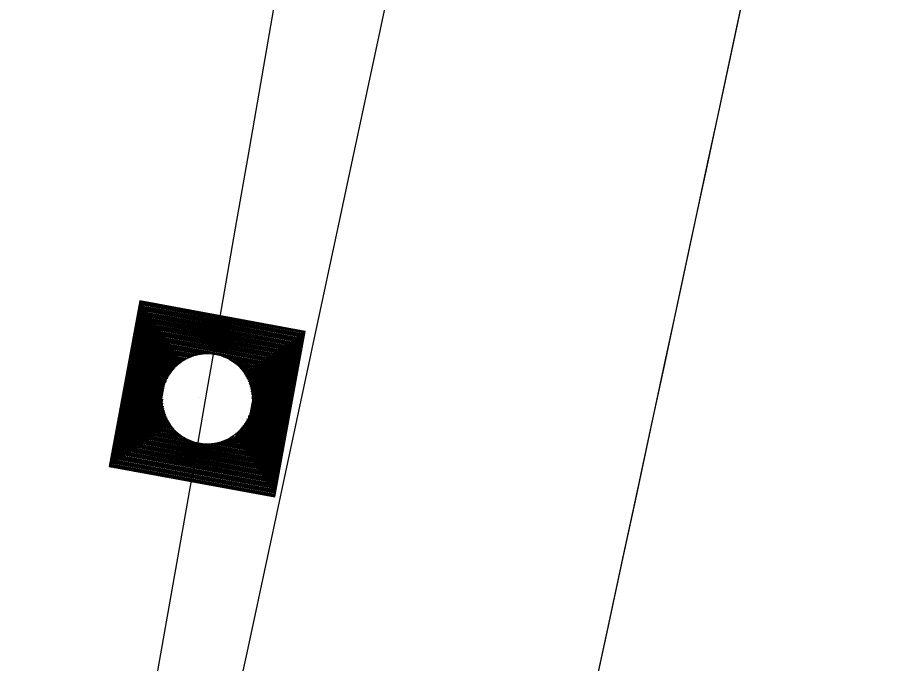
# Model space of a CAD drawing. Extents: x 14104283 to 14120882, y 8635219 to 8671666.
# Drawn here: x 14107866.18 to 14107901.18, y 8639443.87 to 8639469.74 of the extents above; entities that cross this region are included whole.
import ezdxf

# ---------------------------------------------------------------- set-up
doc = ezdxf.new("R2010")
doc.units = 0
for name, color, linetype in [('dsnCellElements', 7, 'Continuous'), ('dsnNonPlotable', 7, 'Continuous'), ('dsnPaintPlaceBrokenLineWhite', 7, 'Continuous'), ('dsnPaintPlaceEdgeLineLeftYellow', 7, 'Continuous'), ('dsnPaintPlaceEdgeLineRightWhite', 7, 'Continuous'), ('dsnPaintRemoveDoubleCenterLineYellow', 7, 'Continuous'), ('dsnShadingPaved', 7, 'Continuous'), ('dsnStdLabel', 7, 'Continuous'), ('dsnStgShadingPrevPav', 7, 'Continuous')]:
    doc.layers.add(name, color=color, linetype=linetype)

msp = doc.modelspace()

# ---------------------------------------------------------------- linework, layer by layer
at = {"layer": 'dsnCellElements'}
msp.add_circle((14107873.784, 8639454.465), 1.815, dxfattribs=at)
at = {"layer": 'dsnNonPlotable'}
msp.add_line((14107873.457, 8639454.535), (14107873.457, 8639454.531), dxfattribs=at)
at = {"layer": 'dsnPaintPlaceBrokenLineWhite'}
msp.add_arc((14101471.577, 8640578.084), 6500, 347.6102117, 351.3259889, dxfattribs=at)
at = {"layer": 'dsnPaintPlaceEdgeLineLeftYellow'}
msp.add_arc((14088910.944, 8643520.525), 19430.018, 347.6454697, 348.764283, dxfattribs=at)
at = {"layer": 'dsnPaintPlaceEdgeLineRightWhite'}
msp.add_arc((14101471.577, 8640578.084), 6488, 347.6102117, 351.3259889, dxfattribs=at)
at = {"layer": 'dsnPaintRemoveDoubleCenterLineYellow'}
msp.add_arc((14089669.259, 8643291.433), 18640.114, 347.5462626, 348.776036, dxfattribs=at)
at = {"layer": 'dsnShadingPaved'}
for centre, radius, start, end in [((14089678.7, 8643364.108), 18628, 347.714933, 348.7760361), ((14089678.7, 8643364.108), 18640, 347.714933, 348.7760361), ((14088910.944, 8643520.525), 19430.018, 347.6454697, 348.764283), ((14101471.577, 8640578.084), 6488, 347.6102117, 351.3259889), ((14101471.577, 8640578.084), 6500, 347.6102117, 351.3259889)]:
    msp.add_arc(centre, radius, start, end, dxfattribs=at)
at = {"layer": 'dsnStdLabel'}
for points in [[(14107876.486, 8639450.54), (14107877.708, 8639457.167), (14107871.082, 8639458.389), (14107869.859, 8639451.763), (14107876.486, 8639450.54)], [(14107876.482, 8639450.541), (14107877.704, 8639457.164), (14107871.085, 8639458.385), (14107869.864, 8639451.766), (14107876.486, 8639450.544)], [(14107876.478, 8639450.542), (14107877.7, 8639457.161), (14107871.088, 8639458.381), (14107869.868, 8639451.769), (14107876.487, 8639450.547)], [(14107876.47, 8639450.698), (14107877.658, 8639457.132), (14107871.117, 8639458.339), (14107869.91, 8639451.798), (14107876.494, 8639450.583)], [(14107876.441, 8639450.74), (14107877.615, 8639457.103), (14107871.146, 8639458.296), (14107869.952, 8639451.827), (14107876.5, 8639450.619)], [(14107876.412, 8639450.783), (14107877.573, 8639457.073), (14107871.175, 8639458.254), (14107869.995, 8639451.856), (14107876.507, 8639450.655)], [(14107876.383, 8639450.825), (14107877.531, 8639457.044), (14107871.204, 8639458.212), (14107870.037, 8639451.885), (14107876.47, 8639450.698)], [(14107876.354, 8639450.867), (14107877.488, 8639457.015), (14107871.233, 8639458.169), (14107870.079, 8639451.914), (14107876.441, 8639450.74)], [(14107876.325, 8639450.91), (14107877.446, 8639456.986), (14107871.262, 8639458.127), (14107870.121, 8639451.943), (14107876.412, 8639450.783)], [(14107876.296, 8639450.952), (14107877.404, 8639456.957), (14107871.292, 8639458.085), (14107870.164, 8639451.973), (14107876.383, 8639450.825)], [(14107876.267, 8639450.994), (14107877.362, 8639456.928), (14107871.321, 8639458.043), (14107870.206, 8639452.002), (14107876.354, 8639450.867)], [(14107876.238, 8639451.036), (14107877.319, 8639456.899), (14107871.35, 8639458), (14107870.248, 8639452.031), (14107876.325, 8639450.91)], [(14107876.208, 8639451.079), (14107877.277, 8639456.87), (14107871.379, 8639457.958), (14107870.291, 8639452.06), (14107876.296, 8639450.952)], [(14107876.179, 8639451.121), (14107877.235, 8639456.841), (14107871.408, 8639457.916), (14107870.333, 8639452.089), (14107876.267, 8639450.994)], [(14107876.15, 8639451.163), (14107877.192, 8639456.811), (14107871.437, 8639457.873), (14107870.375, 8639452.118), (14107876.238, 8639451.036)], [(14107876.121, 8639451.206), (14107877.15, 8639456.782), (14107871.466, 8639457.831), (14107870.417, 8639452.147), (14107876.208, 8639451.079)], [(14107876.092, 8639451.248), (14107877.108, 8639456.753), (14107871.495, 8639457.789), (14107870.46, 8639452.176), (14107876.179, 8639451.121)], [(14107876.063, 8639451.29), (14107877.066, 8639456.724), (14107871.524, 8639457.747), (14107870.502, 8639452.205), (14107876.15, 8639451.163)], [(14107876.034, 8639451.332), (14107877.023, 8639456.695), (14107871.554, 8639457.704), (14107870.544, 8639452.235), (14107876.121, 8639451.206)], [(14107876.005, 8639451.375), (14107876.981, 8639456.666), (14107871.583, 8639457.662), (14107870.587, 8639452.264), (14107876.092, 8639451.248)], [(14107875.976, 8639451.417), (14107876.939, 8639456.637), (14107871.612, 8639457.62), (14107870.629, 8639452.293), (14107876.063, 8639451.29)], [(14107875.946, 8639451.459), (14107876.896, 8639456.608), (14107871.641, 8639457.577), (14107870.671, 8639452.322), (14107876.034, 8639451.332)], [(14107875.917, 8639451.502), (14107876.854, 8639456.579), (14107871.67, 8639457.535), (14107870.713, 8639452.351), (14107876.005, 8639451.375)], [(14107875.888, 8639451.544), (14107876.812, 8639456.549), (14107871.699, 8639457.493), (14107870.756, 8639452.38), (14107875.976, 8639451.417)], [(14107875.859, 8639451.586), (14107876.77, 8639456.52), (14107871.728, 8639457.451), (14107870.798, 8639452.409), (14107875.946, 8639451.459)], [(14107875.83, 8639451.628), (14107876.727, 8639456.491), (14107871.757, 8639457.408), (14107870.84, 8639452.438), (14107875.917, 8639451.502)], [(14107875.801, 8639451.671), (14107876.685, 8639456.462), (14107871.786, 8639457.366), (14107870.883, 8639452.467), (14107875.888, 8639451.544)], [(14107875.772, 8639451.713), (14107876.643, 8639456.433), (14107871.816, 8639457.324), (14107870.925, 8639452.497), (14107875.859, 8639451.586)], [(14107875.743, 8639451.755), (14107876.6, 8639456.404), (14107871.845, 8639457.281), (14107870.967, 8639452.526), (14107875.83, 8639451.628)], [(14107875.714, 8639451.798), (14107876.558, 8639456.375), (14107871.874, 8639457.239), (14107871.009, 8639452.555), (14107875.801, 8639451.671)], [(14107875.684, 8639451.84), (14107876.516, 8639456.346), (14107871.903, 8639457.197), (14107871.052, 8639452.584), (14107875.772, 8639451.713)], [(14107875.655, 8639451.882), (14107876.474, 8639456.317), (14107871.932, 8639457.155), (14107871.094, 8639452.613), (14107875.743, 8639451.755)], [(14107875.626, 8639451.924), (14107876.431, 8639456.287), (14107871.961, 8639457.112), (14107871.136, 8639452.642), (14107875.714, 8639451.798)], [(14107875.597, 8639451.967), (14107876.389, 8639456.258), (14107871.99, 8639457.07), (14107871.179, 8639452.671), (14107875.684, 8639451.84)], [(14107875.568, 8639452.009), (14107876.347, 8639456.229), (14107872.019, 8639457.028), (14107871.221, 8639452.7), (14107875.655, 8639451.882)], [(14107875.539, 8639452.051), (14107876.304, 8639456.2), (14107872.048, 8639456.985), (14107871.263, 8639452.729), (14107875.626, 8639451.924)], [(14107875.51, 8639452.094), (14107876.262, 8639456.171), (14107872.078, 8639456.943), (14107871.305, 8639452.759), (14107875.597, 8639451.967)], [(14107875.481, 8639452.136), (14107876.22, 8639456.142), (14107872.107, 8639456.901), (14107871.348, 8639452.788), (14107875.568, 8639452.009)], [(14107875.452, 8639452.178), (14107876.178, 8639456.113), (14107872.136, 8639456.859), (14107871.39, 8639452.817), (14107875.539, 8639452.051)], [(14107875.422, 8639452.22), (14107876.135, 8639456.084), (14107872.165, 8639456.816), (14107871.432, 8639452.846), (14107875.51, 8639452.094)], [(14107875.393, 8639452.263), (14107876.093, 8639456.055), (14107872.194, 8639456.774), (14107871.475, 8639452.875), (14107875.481, 8639452.136)], [(14107875.364, 8639452.305), (14107876.051, 8639456.025), (14107872.223, 8639456.732), (14107871.517, 8639452.904), (14107875.452, 8639452.178)], [(14107875.335, 8639452.347), (14107876.008, 8639455.996), (14107872.252, 8639456.689), (14107871.559, 8639452.933), (14107875.422, 8639452.22)], [(14107875.306, 8639452.39), (14107875.966, 8639455.967), (14107872.281, 8639456.647), (14107871.601, 8639452.962), (14107875.393, 8639452.263)], [(14107875.277, 8639452.432), (14107875.924, 8639455.938), (14107872.31, 8639456.605), (14107871.644, 8639452.991), (14107875.364, 8639452.305)], [(14107875.248, 8639452.474), (14107875.882, 8639455.909), (14107872.34, 8639456.563), (14107871.686, 8639453.021), (14107875.335, 8639452.347)], [(14107873.771, 8639456.262), (14107872.369, 8639456.52), (14107872.11, 8639455.118)], [(14107873.614, 8639456.254), (14107872.398, 8639456.478), (14107872.173, 8639455.262)], [(14107873.496, 8639456.238), (14107872.427, 8639456.436), (14107872.23, 8639455.367)], [(14107873.398, 8639456.22), (14107872.456, 8639456.393), (14107872.282, 8639455.452)], [(14107873.312, 8639456.199), (14107872.485, 8639456.351), (14107872.333, 8639455.524)], [(14107873.235, 8639456.176), (14107872.514, 8639456.309), (14107872.381, 8639455.588)], [(14107873.165, 8639456.152), (14107872.543, 8639456.267), (14107872.429, 8639455.645)], [(14107873.101, 8639456.127), (14107872.572, 8639456.224), (14107872.475, 8639455.696)], [(14107873.041, 8639456.101), (14107872.602, 8639456.182), (14107872.52, 8639455.743)], [(14107872.985, 8639456.074), (14107872.631, 8639456.14), (14107872.565, 8639455.785)], [(14107872.932, 8639456.047), (14107872.66, 8639456.097), (14107872.609, 8639455.825)], [(14107872.883, 8639456.019), (14107872.689, 8639456.055), (14107872.653, 8639455.861)], [(14107872.836, 8639455.991), (14107872.718, 8639456.013), (14107872.696, 8639455.895)], [(14107875.581, 8639454.478), (14107875.839, 8639455.88), (14107874.437, 8639456.139)], [(14107875.573, 8639454.634), (14107875.797, 8639455.851), (14107874.581, 8639456.075)], [(14107875.557, 8639454.752), (14107875.755, 8639455.822), (14107874.686, 8639456.019)], [(14107872.791, 8639455.963), (14107872.747, 8639455.971), (14107872.739, 8639455.927)], [(14107875.539, 8639454.851), (14107875.712, 8639455.793), (14107874.771, 8639455.966)], [(14107875.518, 8639454.937), (14107875.67, 8639455.763), (14107874.843, 8639455.916)], [(14107875.495, 8639455.013), (14107875.628, 8639455.734), (14107874.907, 8639455.867)], [(14107875.471, 8639455.083), (14107875.586, 8639455.705), (14107874.964, 8639455.82)], [(14107875.446, 8639455.148), (14107875.543, 8639455.676), (14107875.015, 8639455.774)], [(14107875.42, 8639455.208), (14107875.501, 8639455.647), (14107875.062, 8639455.728)], [(14107875.393, 8639455.263), (14107875.459, 8639455.618), (14107875.104, 8639455.683)], [(14107875.366, 8639455.316), (14107875.416, 8639455.589), (14107875.144, 8639455.639)], [(14107875.338, 8639455.366), (14107875.374, 8639455.56), (14107875.18, 8639455.596)], [(14107875.31, 8639455.413), (14107875.332, 8639455.531), (14107875.214, 8639455.552)], [(14107875.282, 8639455.458), (14107875.29, 8639455.502), (14107875.246, 8639455.51)], [(14107871.987, 8639454.452), (14107871.728, 8639453.05), (14107873.13, 8639452.791)], [(14107871.995, 8639454.295), (14107871.771, 8639453.079), (14107872.987, 8639452.854)], [(14107872.01, 8639454.177), (14107871.813, 8639453.108), (14107872.882, 8639452.911)], [(14107872.029, 8639454.079), (14107871.855, 8639453.137), (14107872.797, 8639452.963)], [(14107872.05, 8639453.993), (14107871.897, 8639453.166), (14107872.724, 8639453.014)], [(14107872.073, 8639453.916), (14107871.94, 8639453.195), (14107872.661, 8639453.062)], [(14107872.097, 8639453.846), (14107871.982, 8639453.224), (14107872.604, 8639453.11)], [(14107872.122, 8639453.782), (14107872.024, 8639453.253), (14107872.553, 8639453.156)], [(14107872.148, 8639453.722), (14107872.067, 8639453.283), (14107872.506, 8639453.201)], [(14107872.174, 8639453.666), (14107872.109, 8639453.312), (14107872.463, 8639453.246)], [(14107872.201, 8639453.613), (14107872.151, 8639453.341), (14107872.424, 8639453.29)], [(14107872.229, 8639453.564), (14107872.193, 8639453.37), (14107872.387, 8639453.334)], [(14107875.16, 8639452.601), (14107875.338, 8639453.563)], [(14107875.19, 8639452.559), (14107875.394, 8639453.668)], [(14107875.219, 8639452.516), (14107875.458, 8639453.811)], [(14107872.257, 8639453.517), (14107872.236, 8639453.399), (14107872.353, 8639453.377)], [(14107872.286, 8639453.472), (14107872.278, 8639453.428), (14107872.322, 8639453.42)], [(14107875.015, 8639452.812), (14107875.093, 8639453.234)], [(14107875.044, 8639452.77), (14107875.139, 8639453.285)], [(14107875.073, 8639452.728), (14107875.186, 8639453.342)], [(14107875.102, 8639452.685), (14107875.235, 8639453.405)], [(14107875.131, 8639452.643), (14107875.285, 8639453.478)], [(14107874.583, 8639452.855), (14107875.044, 8639452.77)], [(14107874.635, 8639452.882), (14107875.015, 8639452.812)], [(14107874.685, 8639452.91), (14107874.986, 8639452.855)], [(14107874.732, 8639452.938), (14107874.957, 8639452.897)], [(14107874.777, 8639452.967), (14107874.928, 8639452.939)], [(14107874.928, 8639452.939), (14107874.958, 8639453.105)], [(14107874.957, 8639452.897), (14107875.002, 8639453.144)], [(14107874.986, 8639452.855), (14107875.047, 8639453.187)], [(14107873.797, 8639452.668), (14107875.306, 8639452.39)], [(14107873.953, 8639452.676), (14107875.277, 8639452.432)], [(14107874.071, 8639452.691), (14107875.248, 8639452.474)], [(14107874.17, 8639452.71), (14107875.219, 8639452.516)], [(14107874.256, 8639452.731), (14107875.19, 8639452.559)], [(14107874.332, 8639452.754), (14107875.16, 8639452.601)], [(14107874.402, 8639452.778), (14107875.131, 8639452.643)], [(14107874.467, 8639452.803), (14107875.102, 8639452.685)], [(14107874.527, 8639452.829), (14107875.073, 8639452.728)]]:
    msp.add_lwpolyline(points, dxfattribs=at)
at = {"layer": 'dsnStgShadingPrevPav'}
for centre, radius, start, end in [((14098576.761, 8641447.78), 9468, 347.8072551, 351.6728455), ((14089678.7, 8643364.108), 18628, 347.714997, 348.7760361), ((14098576.761, 8641447.78), 9512, 347.6102117, 348.1761969), ((14098576.761, 8641447.78), 9512, 347.6102117, 348.1761969)]:
    msp.add_arc(centre, radius, start, end, dxfattribs=at)

doc.saveas('drawing.dxf')
